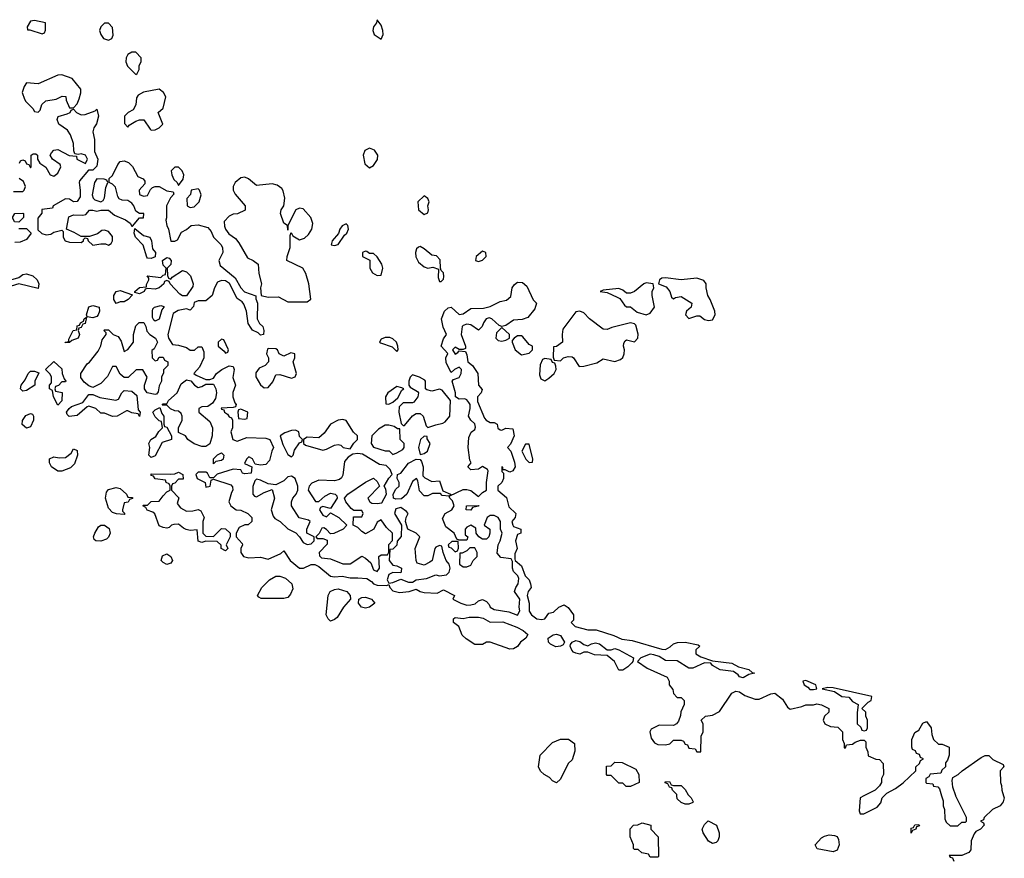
# Model space of a CAD drawing. Header units: inches. Extents: x 2380249 to 2585472, y 382747 to 546448.
# Tile 390 of 626: x 2483474 to 2488529, y 459680 to 463986. Entities that reach past the tile are written whole.
import ezdxf

# ---------------------------------------------------------------- set-up
doc = ezdxf.new("R2010")
doc.units = ezdxf.units.IN
doc.header["$MEASUREMENT"] = 0
doc.layers.add('C4485', color=7, linetype='Continuous')
doc.layers.add('C4486', color=7, linetype='Continuous')

msp = doc.modelspace()

# ---------------------------------------------------------------- linework, layer by layer
at = {"layer": 'C4485', "color": 4, "elevation": 48}
for points in [[(2486911.3, 460000), (2486922, 459990), (2486932, 459970), (2486930, 459966), (2486910, 459958), (2486890, 459958), (2486870, 459966), (2486850, 459986), (2486848.3, 460000)], [(2487806.8, 460000), (2487789, 459991), (2487784, 459924), (2487788.7, 459908.7), (2487808.4, 459908.4), (2487876.8, 459943.2), (2487894.4, 459965.6), (2487902, 459990), (2487911.5, 460000)], [(2488207.1, 460000), (2488214.6, 459974.6), (2488215.3, 459950), (2488222, 459930), (2488223.1, 459883.1), (2488230, 459866), (2488250, 459846), (2488290, 459846), (2488310, 459866), (2488330, 459866), (2488334, 459870), (2488334, 459890), (2488279.3, 459999.3), (2488279.1, 460000)], [(2488525.3, 460000), (2488528.7, 459990), (2488522, 459970), (2488508, 459950), (2488468, 459930), (2488426, 459890), (2488422, 459878), (2488406, 459870), (2488422, 459862), (2488426, 459850), (2488406, 459830), (2488383.1, 459816.9), (2488374.6, 459805.4), (2488358, 459770), (2488356.4, 459723.6), (2488346, 459710), (2488310, 459694), (2488246, 459694), (2488250, 459686), (2488262, 459682), (2488270, 459666)]]:
    msp.add_lwpolyline(points, dxfattribs=at)
for points in [[(2486710, 459686), (2486702, 459702), (2486668.4, 459708.4), (2486650, 459726), (2486630, 459726), (2486626, 459730), (2486626, 459750), (2486608, 459790), (2486608.4, 459831.6), (2486626, 459850), (2486647.3, 459852.7), (2486670, 459862), (2486714, 459850), (2486714, 459830), (2486752, 459790), (2486754, 459690), (2486750, 459686)], [(2487030, 459755.3), (2487010, 459768.7), (2486982, 459810), (2486978, 459830), (2486990, 459854), (2487008.4, 459871.6), (2487052, 459850), (2487064.7, 459810), (2487064.7, 459790), (2487058, 459770), (2487050, 459762)], [(2488050, 459808.7), (2488050, 459834), (2488062, 459838), (2488068.7, 459851.3), (2488090, 459854), (2488092.7, 459847.3), (2488078, 459842), (2488074, 459830), (2488058, 459822)], [(2487650, 459714), (2487568.7, 459728.7), (2487558, 459750), (2487590, 459784.7), (2487605.6, 459794.4), (2487630, 459801), (2487656.9, 459796.9), (2487671.3, 459791.3), (2487676.9, 459776.9), (2487681, 459750), (2487670, 459722)]]:
    msp.add_lwpolyline(points, close=True, dxfattribs=at)
at = {"layer": 'C4486', "color": 4, "elevation": 48}
for points in [[(2483550, 463982), (2483530, 463978), (2483512, 463950), (2483514, 463934), (2483526, 463934), (2483590, 463914), (2483602, 463918), (2483607.3, 463932.7), (2483606, 463970)], [(2483930, 463968.7), (2483910, 463968.7), (2483891.3, 463950), (2483884.7, 463930), (2483891, 463910), (2483904.7, 463890), (2483930, 463881), (2483948, 463890), (2483954, 463906), (2483950, 463946)], [(2485310, 463986), (2485306, 463970), (2485290.9, 463949.1), (2485287.3, 463930), (2485294.8, 463910), (2485330, 463886.8), (2485340.9, 463910), (2485338, 463930), (2485330, 463958)], [(2484070, 463819), (2484050, 463819), (2484030, 463808), (2484021, 463790), (2484018.8, 463770), (2484027.5, 463747.5), (2484070, 463704.7), (2484078, 463710), (2484088, 463730), (2484088, 463750), (2484098, 463770), (2484098, 463790)], [(2483690, 463702.7), (2483670, 463701.2), (2483570, 463657.2), (2483510, 463662), (2483496.8, 463643.2), (2483487.5, 463612.5), (2483498.5, 463578.5), (2483505.2, 463565.2), (2483542, 463530), (2483550, 463514), (2483570, 463512), (2483579, 463521), (2483588.7, 463550), (2483608, 463570), (2483662, 463578), (2483692.7, 463592.7), (2483711.6, 463591.6), (2483712.7, 463572.7), (2483730, 463534), (2483750, 463534), (2483770, 463554), (2483780.2, 463579.8), (2483788.7, 463610), (2483788, 463630), (2483744, 463684)], [(2484190, 463628.7), (2484110, 463614), (2484082, 463598), (2484074.4, 463585.6), (2484070.7, 463549.3), (2484056.8, 463523.2), (2484032, 463510), (2484012, 463490), (2484012.7, 463452.7), (2484030, 463434), (2484036.4, 463443.6), (2484070, 463464.7), (2484088.9, 463471.1), (2484112, 463472), (2484143.5, 463423.5), (2484150, 463418), (2484170, 463421), (2484190, 463431.3), (2484208.7, 463450), (2484186, 463510), (2484210, 463532), (2484224, 463590), (2484212.9, 463612.9)], [(2485270, 463326.6), (2485245.5, 463314.5), (2485237.1, 463290), (2485245.2, 463245.2), (2485270, 463224.7), (2485290, 463238), (2485311.8, 463268.2), (2485313.2, 463290), (2485295.8, 463315.8)], [(2484290, 463228.7), (2484270, 463228.7), (2484251.3, 463210), (2484254.8, 463190), (2484265.2, 463165.2), (2484282, 463150), (2484290, 463134), (2484313.2, 463166.8), (2484317.2, 463190), (2484308.7, 463210)], [(2483870, 463168), (2483858, 463150), (2483847.1, 463087.1), (2483851.3, 463070), (2483860.7, 463060.7), (2483890, 463051.3), (2483902, 463058), (2483909.1, 463070.9), (2483916.4, 463123.6), (2483926, 463150), (2483922, 463162), (2483907.3, 463167.3)], [(2484630, 463177.2), (2484610, 463174), (2484581, 463150), (2484571, 463130), (2484570.8, 463110), (2484581, 463090), (2484632, 463030), (2484631.6, 463008.4), (2484591.6, 462988.4), (2484570, 462988), (2484550, 462978), (2484524.7, 462950), (2484525.4, 462925.4), (2484531.3, 462910), (2484547.1, 462887.1), (2484582, 462862), (2484599.8, 462839.8), (2484643.5, 462763.5), (2484672, 462750), (2484698, 462730), (2484702, 462682), (2484716, 462630), (2484711.3, 462610), (2484714, 462570), (2484750, 462562), (2484803.6, 462563.6), (2484850, 462538), (2484950, 462538), (2484968.4, 462551.6), (2484958, 462630), (2484942.7, 462682.7), (2484928, 462710), (2484846, 462750), (2484848, 462770), (2484863.1, 462816.9), (2484862, 462878), (2484867.3, 462892.7), (2484876.9, 462876.9), (2484910, 462856), (2484936.6, 462863.4), (2484956.6, 462883.4), (2484974, 462910), (2484979, 462939), (2484968.7, 462970), (2484930, 463015.3), (2484910, 463018), (2484891, 463009), (2484851.3, 462930), (2484850, 462906), (2484848.7, 462928.7), (2484830, 462942), (2484813.2, 462990), (2484817.2, 463010), (2484829.5, 463030.5), (2484836, 463070), (2484827.3, 463107.3), (2484819.6, 463119.6), (2484796.6, 463136.6), (2484770, 463142.7), (2484690, 463134), (2484649.4, 463169.4)], [(2484390, 463118), (2484354, 463110), (2484351.6, 463088.4), (2484332.7, 463067.3), (2484334, 463030), (2484350, 463022), (2484370, 463024.7), (2484395.3, 463050), (2484406, 463086), (2484398, 463110)], [(2485550, 463082), (2485518, 463050), (2485522, 463010), (2485550, 462986), (2485570, 462994), (2485572.7, 463010), (2485569, 463030), (2485576, 463050), (2485570, 463068)], [(2483470, 462946), (2483447.3, 462947.3), (2483438, 462970), (2483450, 462991.3), (2483490, 462992), (2483494, 462990), (2483494, 462970)], [(2485150, 462938), (2485130, 462928), (2485118, 462910), (2485111.6, 462888.4), (2485078, 462850), (2485074, 462830), (2485090, 462826), (2485110, 462832), (2485141.2, 462878.8), (2485154, 462890), (2485162, 462910), (2485158, 462930)], [(2484150, 462759), (2484130, 462762), (2484126.3, 462766.3), (2484108.9, 462828.9), (2484069, 462870), (2484062, 462890), (2484066, 462914), (2484110, 462878), (2484142, 462870), (2484150.9, 462850.9), (2484156, 462810), (2484171, 462790), (2484170, 462768.7)], [(2485250, 462798), (2485234, 462790), (2485234, 462770), (2485272, 462752), (2485272, 462710), (2485285.4, 462685.4), (2485310, 462672), (2485330, 462674), (2485339, 462710), (2485334, 462730), (2485310, 462768), (2485290, 462786), (2485270, 462786), (2485256.4, 462796.4)], [(2485530, 462821.2), (2485521.4, 462818.6), (2485510.6, 462809.4), (2485505.5, 462790), (2485508.6, 462768.6), (2485521.7, 462741.7), (2485550, 462716.3), (2485570, 462710.5), (2485595.9, 462715.9), (2485624.7, 462704.7), (2485622.8, 462662.8), (2485630, 462642), (2485638, 462642), (2485650, 462654), (2485651.9, 462668.1), (2485650, 462686), (2485638, 462698), (2485635.3, 462710), (2485633.2, 462753.2), (2485614, 462774), (2485590, 462777.2), (2485550, 462809.5)], [(2485850, 462797.2), (2485818, 462770), (2485814, 462750), (2485830, 462744.7), (2485850, 462751.3), (2485868.7, 462770), (2485868, 462790)], [(2484250, 462654), (2484256.4, 462663.6), (2484310, 462698), (2484330, 462691.3), (2484351, 462670), (2484364.7, 462630), (2484363.6, 462616.4), (2484330, 462568), (2484310, 462568), (2484296.4, 462576.4), (2484246, 462630), (2484242, 462642), (2484230, 462646), (2484218, 462642), (2484214, 462630), (2484190, 462608.7), (2484170, 462602), (2484130, 462606), (2484118, 462602), (2484114, 462590), (2484090, 462578), (2484066, 462586), (2484066, 462590), (2484090, 462611.3), (2484126, 462614), (2484126, 462626), (2484138, 462650), (2484138, 462658), (2484128.7, 462671.3), (2484198, 462662), (2484210, 462674), (2484222, 462678), (2484226, 462710), (2484210, 462726), (2484208, 462750), (2484230, 462764.7), (2484242, 462762), (2484251.1, 462748.9), (2484251, 462729), (2484232, 462710), (2484232.7, 462672.7), (2484238, 462658)], [(2483570, 462606), (2483470, 462629), (2483430, 462618), (2483418, 462630), (2483429, 462651), (2483470, 462662), (2483490, 462678), (2483510, 462681), (2483542, 462670), (2483564.7, 462650), (2483572, 462630)], [(2486690, 462634.5), (2486678, 462630), (2486630.5, 462589.5), (2486610, 462581.2), (2486590, 462582), (2486570, 462597.2), (2486550, 462605.2), (2486470, 462598), (2486454, 462590), (2486490, 462584.7), (2486542, 462562), (2486554.4, 462554.4), (2486579.6, 462519.6), (2486590, 462512), (2486610, 462511.3), (2486643.4, 462483.4), (2486690, 462470.7), (2486710, 462478.8), (2486733.2, 462510), (2486720.9, 462570), (2486720.9, 462590), (2486729, 462610), (2486726, 462630)], [(2486790, 462661.2), (2486770, 462659), (2486758, 462650), (2486754, 462630), (2486793.7, 462613.7), (2486811.3, 462590), (2486821, 462561), (2486830, 462552), (2486841.2, 462558.8), (2486870, 462564), (2486924.7, 462530), (2486922, 462510), (2486898, 462490), (2486891.3, 462470), (2486910, 462451.3), (2486950, 462466), (2486965.4, 462465.4), (2486990, 462446.8), (2487010, 462441), (2487030, 462444.7), (2487044, 462470), (2487042, 462490), (2487019, 462550), (2487006, 462570), (2486998, 462610), (2486999, 462630), (2486986.8, 462646.8), (2486950, 462659.6), (2486870, 462649.5)], [(2483970, 462528.7), (2483958, 462550), (2483958, 462570), (2483969.1, 462590.9), (2483990, 462594.8), (2484054, 462574), (2484031.3, 462548.7), (2484010, 462538), (2483990, 462538)], [(2483850, 462455.3), (2483820.4, 462460.4), (2483818, 462470), (2483830, 462511.3), (2483850, 462518), (2483882, 462510), (2483884.7, 462490), (2483878, 462470), (2483870, 462462)], [(2484170, 462438), (2484163.1, 462443.1), (2484156.4, 462456.4), (2484155.3, 462490), (2484158, 462502), (2484166, 462510), (2484198, 462518), (2484214, 462514), (2484214, 462510), (2484203.6, 462496.4), (2484190, 462448)], [(2486350, 462489.3), (2486330, 462485.2), (2486263.1, 462396.9), (2486259.1, 462370), (2486261, 462330), (2486230, 462308), (2486214, 462306), (2486212.7, 462252.7), (2486218, 462238), (2486250, 462234), (2486266, 462250), (2486290, 462256), (2486310, 462254.8), (2486318, 462250), (2486346, 462206), (2486370, 462206.8), (2486436.5, 462223.5), (2486470, 462244.7), (2486530, 462230.7), (2486558.9, 462241.1), (2486570, 462251.3), (2486578, 462270), (2486579.3, 462290), (2486574, 462310), (2486575.3, 462324.7), (2486583.1, 462336.9), (2486590, 462342), (2486630, 462332), (2486648, 462350), (2486648.7, 462371.3), (2486637, 462417), (2486630, 462424), (2486610, 462429.2), (2486514.4, 462405.6), (2486490, 462395.3), (2486470, 462397.2), (2486399.3, 462450), (2486370, 462481.2)], [(2483710, 462326), (2483708, 462330), (2483726, 462334), (2483726, 462346), (2483749.4, 462390.6), (2483767.3, 462392.7), (2483770, 462414), (2483782, 462418), (2483786, 462430), (2483802, 462438), (2483806, 462450), (2483818, 462458), (2483810, 462426), (2483798, 462422), (2483790, 462406), (2483778, 462402), (2483774, 462390), (2483782, 462370), (2483774, 462350), (2483742, 462338), (2483730, 462328)], [(2484170, 462234), (2484182, 462238), (2484190, 462254), (2484210, 462254), (2484218, 462238), (2484234, 462230), (2484234, 462210), (2484212, 462188), (2484212, 462172), (2484202, 462150), (2484202, 462130), (2484190, 462106), (2484184.7, 462075.3), (2484176.9, 462063.1), (2484170, 462062), (2484129.2, 462069.2), (2484115.3, 462090), (2484115.3, 462110), (2484128, 462150), (2484107.3, 462187.3), (2484072.7, 462187.3), (2484030.9, 462149.1), (2484010, 462148), (2483990, 462166), (2483970, 462206), (2483950, 462206), (2483925.4, 462154.6), (2483890, 462118), (2483850, 462098), (2483830, 462106), (2483804.7, 462124.7), (2483789, 462149), (2483788.7, 462170), (2483821.2, 462218.8), (2483832.9, 462227.1), (2483876.5, 462283.5), (2483890, 462312), (2483897.2, 462342.8), (2483918, 462370), (2483918, 462378), (2483906, 462390), (2483910, 462394), (2483930, 462394), (2483954, 462370), (2483979.8, 462359.8), (2483994.8, 462334.8), (2484010, 462282), (2484030, 462292), (2484058, 462330), (2484058, 462370), (2484070, 462414), (2484088, 462432), (2484111.1, 462431.1), (2484122, 462410), (2484126.4, 462386.4), (2484142, 462370), (2484171.1, 462351.1), (2484182, 462330), (2484164.7, 462295.3), (2484152.7, 462287.3), (2484154, 462250)], [(2485950, 462406), (2485922, 462378), (2485918, 462350), (2485930, 462338), (2485950, 462336), (2485970, 462341), (2485988, 462350), (2485988, 462370)], [(2484510, 462346), (2484494, 462330), (2484494, 462310), (2484524.7, 462284.7), (2484530, 462274), (2484542, 462278), (2484546, 462290), (2484522, 462342)], [(2485350, 462354), (2485330, 462346), (2485322, 462330), (2485326.4, 462326.4), (2485386, 462306), (2485410, 462282), (2485418, 462290), (2485415.3, 462310), (2485408, 462330), (2485390, 462348), (2485373.6, 462353.6)], [(2486050, 462362), (2486030, 462362), (2486012, 462350), (2486002, 462338), (2486002, 462330), (2486018, 462290), (2486050, 462264.7), (2486090, 462274), (2486106, 462290), (2486106, 462310), (2486090, 462318), (2486057.2, 462357.2)], [(2484750, 462298), (2484746.4, 462293.6), (2484742, 462270), (2484752, 462250), (2484751.6, 462228.4), (2484734, 462210), (2484703.5, 462196.5), (2484687.3, 462172.7), (2484687.1, 462152.9), (2484710, 462111), (2484730, 462096), (2484750, 462098), (2484773.6, 462126.4), (2484790, 462162), (2484810, 462164.7), (2484870, 462146), (2484888.4, 462151.6), (2484895.3, 462170), (2484878, 462230), (2484886, 462250), (2484886, 462270), (2484865.4, 462274.6), (2484830, 462258), (2484806, 462270), (2484798, 462290), (2484790, 462295.3)], [(2483670, 462006), (2483648, 462050), (2483642, 462082), (2483628, 462090), (2483628, 462110), (2483638, 462122), (2483638, 462150), (2483630, 462166), (2483606, 462190), (2483650, 462231.3), (2483690, 462194), (2483692, 462170), (2483702, 462142), (2483712, 462130), (2483710, 462126), (2483690, 462126), (2483672.7, 462107.3), (2483658, 462102), (2483654, 462090), (2483658, 462078), (2483692, 462072), (2483691.1, 462028.9)], [(2486170, 462246), (2486158, 462242), (2486146, 462214), (2486142, 462162), (2486150, 462142), (2486170, 462132), (2486190, 462144.7), (2486218, 462170), (2486228, 462190), (2486227.3, 462207.3), (2486222, 462222), (2486210, 462226), (2486202, 462242)], [(2483490, 462078), (2483478, 462090), (2483482, 462110), (2483503.1, 462136.9), (2483518, 462170), (2483530, 462182), (2483550, 462182), (2483572.7, 462172.7), (2483552, 462130), (2483552, 462110), (2483510, 462082)], [(2484390, 462098), (2484410, 462102), (2484430, 462114), (2484470, 462114), (2484482, 462090), (2484484.7, 462070), (2484478.8, 462041.2), (2484463.6, 462016.4), (2484439.6, 462000.4), (2484410, 461998), (2484394, 461990), (2484394, 461970), (2484450, 461922), (2484464.7, 461890), (2484462.8, 461850), (2484450, 461808), (2484430, 461795.3), (2484410, 461795.3), (2484370, 461808.7), (2484338, 461830), (2484326, 461850), (2484290, 461866), (2484288.7, 461890), (2484308.7, 461930), (2484308.7, 461950), (2484303.1, 461963.1), (2484290, 461975.3), (2484270, 461978), (2484248, 461988), (2484230, 462006), (2484206, 462006), (2484210, 462014), (2484230, 462014), (2484238, 462030), (2484282, 462070), (2484303.2, 462116.8), (2484330, 462136), (2484352, 462132), (2484372, 462110)], [(2485490, 462162), (2485478, 462150), (2485471.3, 462130), (2485472, 462110), (2485479.6, 462099.6), (2485516.9, 462076.9), (2485522, 462070), (2485518, 462050), (2485497.3, 462022.7), (2485490, 462019), (2485442, 462018), (2485422, 461998), (2485421, 461970), (2485432.7, 461912.7), (2485442, 461902), (2485450, 461902), (2485490, 461951.3), (2485510, 461964.7), (2485530, 461964.7), (2485544.7, 461950), (2485561, 461901), (2485570, 461892), (2485610, 461906), (2485646.3, 461913.7), (2485658.6, 461921.4), (2485682, 461950), (2485685.2, 462030), (2485643.1, 462083.1), (2485630, 462088.7), (2485590, 462079), (2485564.7, 462084.7), (2485558, 462090), (2485558, 462130), (2485554.6, 462134.6), (2485526, 462150)], [(2484090, 461948), (2484082, 461962), (2484050, 461968), (2484030, 461978), (2484022, 461978), (2483974, 461950), (2483950, 461948), (2483910, 461966), (2483890, 461966), (2483866, 461990), (2483830, 462002), (2483821, 461999), (2483770, 461954), (2483728, 461948), (2483718, 461958), (2483715.3, 461970), (2483728, 461990), (2483740.9, 461999.1), (2483799, 462021), (2483830, 462062), (2483850, 462062), (2483886.4, 462046.4), (2483967.3, 462032.7), (2483982, 462038), (2483998, 462070), (2484010, 462082), (2484050, 462078), (2484076, 462056), (2484082, 461982), (2484092, 461970)], [(2485410, 462102), (2485364.7, 462070), (2485352, 462050), (2485354, 462014), (2485370, 462012), (2485390, 462022), (2485415.3, 462044.7), (2485436.4, 462083.6), (2485446, 462090), (2485436.4, 462096.4)], [(2484150, 461738), (2484138, 461750), (2484142, 461790), (2484138, 461810), (2484148, 461830), (2484174, 461846), (2484189.1, 461870.9), (2484208, 461890), (2484202, 461922), (2484190, 461926), (2484170, 461946), (2484158, 461970), (2484170, 461982), (2484194, 461994), (2484203.6, 461963.6), (2484214, 461950), (2484214, 461910), (2484218, 461898), (2484230, 461894), (2484254, 461850), (2484254, 461830), (2484205.4, 461814.6), (2484170, 461746)], [(2484610, 461986), (2484598, 461982), (2484594, 461970), (2484598, 461938), (2484630, 461934), (2484642, 461938), (2484646, 461970)], [(2483510, 461889), (2483487.3, 461907.3), (2483488, 461928), (2483505.6, 461954.4), (2483530, 461964.7), (2483539.8, 461959.8), (2483544.7, 461950), (2483546, 461930), (2483530, 461895.3)], [(2485133.6, 461933.6), (2485110, 461929), (2485070, 461909), (2485037.6, 461862.4), (2485010, 461839), (2484950, 461842), (2484932, 461830), (2484932, 461810), (2484942, 461802), (2485030, 461776), (2485050, 461781), (2485090, 461801), (2485110, 461804.7), (2485122, 461802), (2485134, 461790), (2485170, 461782), (2485188.9, 461811.1), (2485208, 461830), (2485208, 461850), (2485188.7, 461868.7), (2485150, 461928)], [(2484890, 461879), (2484870, 461877.2), (2484835.3, 461864.7), (2484812, 461850), (2484825.4, 461805.4), (2484850, 461754), (2484870, 461742), (2484878, 461750), (2484884.7, 461775.3), (2484910, 461814), (2484922, 461818), (2484926, 461830), (2484910, 461846), (2484908, 461870)], [(2485370, 461904), (2485350, 461904), (2485316, 461884), (2485282, 461850), (2485278, 461810), (2485291.1, 461791.1), (2485350, 461772), (2485371.6, 461771.6), (2485390, 461754), (2485410, 461762), (2485440.4, 461779.6), (2485448, 461790), (2485448, 461810), (2485428, 461830), (2485426, 461886), (2485414, 461886), (2485397.2, 461897.2)], [(2485550, 461848), (2485532, 461830), (2485521, 461790), (2485530, 461754), (2485550, 461758), (2485568, 461770), (2485582, 461810), (2485566, 461834), (2485566, 461846)], [(2483670, 461668), (2483638, 461690), (2483628, 461710), (2483628, 461732), (2483650, 461742), (2483676.9, 461736.9), (2483710, 461738), (2483739, 461761), (2483750, 461782), (2483770, 461774), (2483770.7, 461749.3), (2483755.3, 461704.7), (2483735.3, 461684.7), (2483690, 461668)], [(2486090, 461806), (2486070, 461806), (2486052, 461770), (2486072, 461730), (2486090, 461712), (2486106, 461714), (2486108, 461730)], [(2484470, 461706), (2484470, 461732), (2484490, 461752), (2484510, 461762), (2484522, 461750), (2484518, 461730), (2484510, 461722), (2484482, 461718)], [(2485210, 461759), (2485184.7, 461755.3), (2485159.8, 461740.2), (2485142.5, 461717.5), (2485133.2, 461646.8), (2485126.8, 461633.2), (2485115.3, 461624.7), (2485090, 461619), (2485010, 461621.2), (2484974.4, 461605.6), (2484961, 461590), (2484956, 461570), (2484992.7, 461512.7), (2485010, 461512), (2485040.2, 461539.8), (2485070, 461554.8), (2485094, 461550), (2485102, 461542), (2485104.7, 461530), (2485070, 461475.3), (2485030, 461486), (2485018, 461482), (2485014, 461470), (2485030, 461442), (2485050, 461434), (2485070, 461454), (2485112, 461430), (2485154, 461390), (2485134, 461370), (2485087.3, 461347.3), (2485070, 461346), (2485050, 461368), (2485036.4, 461376.4), (2485025.4, 461374.6), (2485012, 461348), (2484994, 461330), (2485002, 461322), (2485030, 461322), (2485052.7, 461312.7), (2485052.7, 461292.7), (2485012, 461250), (2485012.7, 461232.7), (2485023.6, 461223.6), (2485070, 461218), (2485132.7, 461192.7), (2485170, 461191.3), (2485230, 461231.3), (2485250, 461221), (2485276.8, 461196.8), (2485290, 461162), (2485310, 461152), (2485322, 461170), (2485318, 461230), (2485330, 461238), (2485362, 461238), (2485368.4, 461251.6), (2485369.3, 461290.7), (2485388.7, 461311.3), (2485388.7, 461350), (2485358, 461378), (2485330, 461418), (2485310, 461406), (2485292, 461370), (2485250, 461346), (2485230, 461358), (2485210, 461378), (2485186, 461390), (2485187.3, 461432.7), (2485230, 461434), (2485238, 461450), (2485230, 461466), (2485190, 461466), (2485176.4, 461476.4), (2485149, 461510), (2485142, 461530), (2485158, 461550), (2485250, 461612), (2485290, 461632), (2485310, 461614), (2485322, 461590), (2485262, 461530), (2485272, 461510), (2485282.8, 461502.8), (2485310, 461501), (2485334, 461506), (2485358, 461550), (2485354.6, 461574.6), (2485346, 461590), (2485368.4, 461631.6), (2485386, 461650), (2485376.4, 461676.4), (2485356.4, 461696.4), (2485322, 461702), (2485234.6, 461754.6)], [(2484330, 461462), (2484363.6, 461463.6), (2484390, 461470.7), (2484403.6, 461463.6), (2484422, 461430), (2484414, 461410), (2484414, 461350), (2484430, 461334), (2484470, 461332), (2484510, 461374), (2484530, 461372), (2484554, 461350), (2484554, 461330), (2484534, 461290), (2484542, 461270), (2484530, 461258), (2484508.7, 461270), (2484508, 461288), (2484487.3, 461307.3), (2484430, 461308), (2484410, 461302), (2484390, 461308), (2484386, 461366), (2484350, 461364), (2484329, 461369), (2484314.6, 461374.6), (2484290, 461395.3), (2484266, 461394), (2484254, 461390), (2484242, 461378), (2484230, 461375.3), (2484210, 461378), (2484190, 461388), (2484168.4, 461448.4), (2484158, 461458), (2484128.4, 461468.4), (2484122, 461482), (2484106, 461490), (2484110, 461494), (2484130, 461494), (2484148.4, 461511.6), (2484190, 461514), (2484210, 461542), (2484230, 461562), (2484246, 461570), (2484246, 461590), (2484242, 461602), (2484226, 461610), (2484222, 461622), (2484170, 461628), (2484162, 461642), (2484150, 461646), (2484150, 461654), (2484248, 461652), (2484270, 461654), (2484290, 461662), (2484311.1, 461651.1), (2484312.7, 461627.3), (2484290, 461626), (2484270, 461606), (2484258, 461602), (2484254, 461590), (2484254, 461570), (2484291.3, 461531.3), (2484282, 461502), (2484299.6, 461479.6)], [(2484870, 461642), (2484850, 461638), (2484830, 461618), (2484790, 461598), (2484750, 461602), (2484710, 461622), (2484690, 461626), (2484682, 461618), (2484671.1, 461588.9), (2484671.3, 461550), (2484679.6, 461539.6), (2484690, 461536), (2484730, 461558.8), (2484770, 461574), (2484782.8, 461530), (2484766, 461470), (2484776, 461436), (2484784.7, 461424.7), (2484812, 461410), (2484850, 461372), (2484891.1, 461351.1), (2484911.3, 461331.3), (2484930, 461302), (2484950, 461292), (2484970, 461294), (2484986, 461310), (2484986, 461330), (2484948, 461350), (2484948, 461370), (2484966, 461410), (2484956.4, 461416.4), (2484908.9, 461428.9), (2484869.3, 461490), (2484869.2, 461510), (2484877.2, 461530), (2484894, 461550), (2484902, 461570), (2484902, 461590), (2484888, 461630)], [(2484010, 461446), (2483971.3, 461448.7), (2483950, 461455.3), (2483930, 461478), (2483915.3, 461530), (2483920.4, 461559.6), (2483930, 461574), (2483970, 461584.7), (2483990, 461578), (2484022, 461550), (2484030, 461534), (2484052.7, 461532.7), (2484052.7, 461527.3), (2484038, 461522), (2484032, 461508), (2484010, 461506), (2484002, 461470), (2484002, 461462), (2484014, 461450)], [(2485430, 461482), (2485405.4, 461474.6), (2485398, 461450), (2485434, 461390), (2485432.7, 461332.7), (2485411.6, 461308.4), (2485410, 461288), (2485390, 461268), (2485374, 461266), (2485371, 461210), (2485390, 461184.7), (2485410, 461182), (2485434, 461170), (2485432.7, 461152.7), (2485430, 461146), (2485390, 461148), (2485370, 461138), (2485361, 461110), (2485370, 461092), (2485390, 461096), (2485430, 461114), (2485470, 461098), (2485490, 461098), (2485509.4, 461110.6), (2485563.2, 461116.8), (2485610, 461136), (2485630, 461131), (2485664.7, 461135.3), (2485679, 461150), (2485684, 461170), (2485679, 461190), (2485664, 461210), (2485648, 461250), (2485642, 461282), (2485630, 461286), (2485610, 461278), (2485604.7, 461270), (2485591, 461210), (2485579.8, 461200.2), (2485550, 461185.2), (2485515.3, 461195.3), (2485509.2, 461209.2), (2485505.2, 461270), (2485528.7, 461330), (2485510, 461348.7), (2485466, 461370), (2485455.3, 461410), (2485458, 461430), (2485468, 461450), (2485460.4, 461460.4)], [(2485790, 461468), (2485766, 461470), (2485768, 461490), (2485831.6, 461491.6), (2485830, 461488), (2485798, 461482)], [(2483890, 461309.2), (2483866, 461310), (2483856.4, 461316.4), (2483854, 461330), (2483859.3, 461350), (2483878.4, 461381.6), (2483890, 461390.6), (2483910, 461390.7), (2483934, 461374), (2483939.1, 461350), (2483930.5, 461329.5), (2483920.7, 461319.3)], [(2485692.7, 461307.3), (2485674, 461290), (2485678, 461278), (2485690, 461274), (2485710, 461254), (2485722, 461258), (2485727.3, 461272.7), (2485726, 461306)], [(2485785.4, 461274.6), (2485770, 461258), (2485746, 461246), (2485734, 461246), (2485731.3, 461190), (2485750, 461176), (2485770, 461176), (2485790, 461184.7), (2485802, 461210), (2485822, 461230), (2485822, 461250), (2485810, 461274)], [(2484230, 461189.2), (2484210, 461199), (2484201.2, 461210), (2484206.8, 461233.2), (2484230, 461242.8), (2484250.5, 461230.5), (2484258.8, 461210), (2484250, 461195.3)], [(2484830, 461014), (2484714.6, 461014.6), (2484701.2, 461021.2), (2484695.3, 461030), (2484717.2, 461070), (2484756, 461110), (2484790, 461128.4), (2484810, 461128.4), (2484838.3, 461118.3), (2484870.8, 461090), (2484875.9, 461064.1), (2484864.5, 461035.5), (2484850, 461019)], [(2485070, 460898), (2485058, 460910), (2485048, 460930), (2485057.2, 461030), (2485068, 461050), (2485090, 461060.5), (2485110, 461063.8), (2485154, 461050), (2485171, 461030), (2485172, 461010), (2485136, 460970), (2485103.6, 460916.4), (2485090, 460906)], [(2485250, 460964), (2485229.3, 460969.3), (2485213.2, 460990), (2485215.3, 461010), (2485230, 461018.8), (2485250, 461020.7), (2485281, 461010), (2485298, 460990), (2485270, 460969)], [(2485890, 460892.7), (2485954.9, 460894.9), (2486026.6, 460866.6), (2486058, 460850), (2486082, 460830), (2486072, 460810), (2486044.7, 460790), (2486030, 460768), (2486010, 460755.3), (2485990, 460754), (2485890, 460789), (2485870, 460789), (2485850, 460777.2), (2485810, 460777.2), (2485766.3, 460806.3), (2485746.3, 460826.3), (2485728.7, 460870), (2485702, 460890), (2485702, 460910), (2485710, 460916), (2485750, 460910.7), (2485781, 460919), (2485830, 460918.3), (2485853.1, 460913.1)], [(2486226.6, 460766.6), (2486198.9, 460778.9), (2486188.7, 460790), (2486188, 460810), (2486212.1, 460827.9), (2486230, 460830.6), (2486250, 460824), (2486271, 460790), (2486264, 460776), (2486250, 460769.2)], [(2486390, 460770.7), (2486410, 460782), (2486430, 460786), (2486450, 460780.5), (2486490, 460750.8), (2486510, 460750.7), (2486530, 460757.3), (2486550.5, 460750.5), (2486624.7, 460710), (2486622, 460690), (2486616.9, 460683.1), (2486596.9, 460663.1), (2486570, 460646), (2486550, 460646), (2486528, 460690), (2486490, 460722), (2486424.5, 460724.5), (2486390, 460739), (2486370, 460739), (2486350, 460728.7), (2486330, 460733.2), (2486318, 460738), (2486309.2, 460749.2), (2486299.3, 460770), (2486302, 460778), (2486309.6, 460790.4), (2486330, 460798), (2486350, 460793.4), (2486370, 460777.3)], [(2487510, 460592.7), (2487494, 460590), (2487501, 460570), (2487519.5, 460559.5), (2487530, 460547.3), (2487550, 460546), (2487566, 460550), (2487562, 460570)], [(2487623.5, 460556.5), (2487594, 460550), (2487656.9, 460536.9), (2487694, 460510), (2487730, 460506.8), (2487750, 460484.7), (2487778, 460470), (2487772.7, 460427.3), (2487774, 460370), (2487792.7, 460352.7), (2487798, 460338), (2487810, 460334), (2487822, 460338), (2487826, 460350), (2487826, 460390), (2487818, 460410), (2487818, 460430), (2487798, 460450), (2487830, 460482), (2487846, 460490), (2487848, 460510), (2487650, 460556)], [(2486230, 460068), (2486210, 460078), (2486194.6, 460094.6), (2486166, 460110), (2486147.3, 460127.3), (2486138, 460150), (2486146, 460210), (2486210, 460274), (2486250, 460292), (2486291.6, 460291.6), (2486322, 460270), (2486324.7, 460230), (2486310, 460186), (2486290, 460166), (2486250, 460086)], [(2486610, 460048), (2486588.4, 460048.4), (2486570, 460066), (2486550, 460066), (2486510, 460106), (2486490, 460106), (2486486, 460110), (2486487.3, 460152.7), (2486510, 460154), (2486530, 460174), (2486567.3, 460172.7), (2486636.9, 460136.9), (2486652, 460110), (2486654, 460070)]]:
    msp.add_lwpolyline(points, close=True, dxfattribs=at)
for points in [[(2483474, 463250), (2483478, 463262), (2483490, 463266), (2483502, 463262), (2483510, 463246), (2483522, 463242), (2483530, 463226), (2483534, 463230), (2483534, 463290), (2483543.6, 463296.4), (2483556.4, 463296.4), (2483566, 463290), (2483566, 463270), (2483578, 463250), (2483609.1, 463229.1), (2483630, 463188.7), (2483650, 463182), (2483670, 463198), (2483684.7, 463230), (2483682, 463242), (2483642, 463270), (2483631.3, 463290), (2483636.9, 463303.1), (2483650, 463315.3), (2483670, 463319), (2483728.4, 463288.4), (2483766, 463286), (2483768, 463270), (2483812.7, 463247.3), (2483822, 463270), (2483812, 463290), (2483790, 463298), (2483774, 463294), (2483758, 463298), (2483752, 463312), (2483751.1, 463351.1), (2483735.3, 463395.3), (2483719.1, 463419.1), (2483676, 463450), (2483666, 463474), (2483671.3, 463488.7), (2483718, 463502), (2483734, 463510), (2483738, 463522), (2483750, 463526), (2483766, 463510), (2483790, 463498), (2483810, 463499), (2483862, 463518), (2483870, 463526), (2483879, 463490), (2483869.1, 463450.9), (2483855.3, 463430), (2483849, 463410), (2483859, 463370), (2483859, 463310), (2483875.3, 463270), (2483870, 463234), (2483850, 463214), (2483827.3, 463212.7), (2483782, 463158), (2483779, 463150), (2483785.2, 463110), (2483784, 463076), (2483770, 463052), (2483750, 463051.3), (2483730, 463064.7), (2483710, 463066), (2483646, 463030), (2483642, 463018), (2483588.7, 463011.3), (2483587.3, 462992.7), (2483567.3, 462967.3), (2483567.3, 462907.3), (2483588.4, 462888.4), (2483610, 462882), (2483634.8, 462885.2), (2483650, 462895.3), (2483690, 462906), (2483698, 462898), (2483698, 462870), (2483708, 462850), (2483730, 462844), (2483790, 462842), (2483802, 462850), (2483802, 462858), (2483810, 462866), (2483822, 462862), (2483826, 462850), (2483850, 462828.7), (2483890, 462835.3), (2483914.6, 462834.6), (2483930, 462828.7), (2483943.6, 462836.4), (2483950.8, 462850), (2483950, 462872), (2483930, 462898), (2483910, 462904.7), (2483896.4, 462903.6), (2483874, 462886), (2483832.7, 462872.7), (2483790, 462872), (2483754, 462894), (2483714, 462910), (2483727.1, 462972.9), (2483750, 462984), (2483798, 462982), (2483814, 462986), (2483832.7, 463007.3), (2483850, 463008), (2483870, 463002), (2483890, 463008), (2483930, 463008), (2483961.5, 462981.5), (2484018, 462958), (2484042, 462942), (2484050, 462926), (2484054, 462926), (2484090, 462968), (2484110.6, 462969.4), (2484112, 462990), (2484090, 462991.3), (2484070, 463002), (2484061, 463030), (2484050, 463044.7), (2484030, 463058), (2483999.6, 463059.6), (2483985.4, 463065.4), (2483978, 463078), (2483965.4, 463125.4), (2483950, 463142), (2483934, 463150), (2483934, 463170), (2483950, 463186), (2483978, 463242), (2483990, 463258), (2484010, 463262), (2484032.5, 463252.5), (2484052.9, 463232.9), (2484081.2, 463181.2), (2484108.4, 463168.4), (2484116.4, 463156.4), (2484116.4, 463143.6), (2484088, 463110), (2484089, 463089), (2484110, 463079), (2484130, 463084), (2484145.4, 463114.6), (2484155.3, 463124.7), (2484170, 463129.2), (2484190, 463129.2), (2484230, 463108), (2484262, 463102), (2484266, 463090), (2484248.4, 463071.6), (2484228, 463030), (2484228, 462968), (2484224, 462956), (2484229, 462930), (2484239, 462910), (2484250, 462848.7), (2484270, 462848), (2484283.6, 462856.4), (2484305.4, 462894.6), (2484330, 462908), (2484354, 462930), (2484390, 462933.2), (2484439.3, 462919.3), (2484458, 462898), (2484469, 462869), (2484509.3, 462829.3), (2484514.8, 462814.8), (2484517.2, 462790), (2484497.2, 462750), (2484503.2, 462723.2), (2484580.4, 462660.4), (2484608.7, 462608.7), (2484628.7, 462588.7), (2484687.3, 462567.3), (2484687.3, 462552.7), (2484695.3, 462530), (2484694, 462450), (2484705.2, 462425.2), (2484722, 462410), (2484728, 462390), (2484726, 462370), (2484710, 462366), (2484698.8, 462378.8), (2484670, 462392), (2484662, 462402), (2484646.8, 462426.8), (2484638, 462490), (2484625.4, 462525.4), (2484616.9, 462536.9), (2484590, 462554), (2484551.3, 462631.3), (2484530, 462644.7), (2484510, 462646), (2484490, 462638), (2484474, 462610), (2484462, 462570), (2484430, 462542), (2484390, 462542), (2484370, 462534), (2484367.3, 462512.7), (2484350, 462494), (2484330, 462502), (2484288, 462492), (2484262, 462478), (2484235.3, 462370), (2484238, 462350), (2484258, 462318), (2484290, 462315.3), (2484330, 462302), (2484350, 462289), (2484370.9, 462289.1), (2484390, 462306), (2484410, 462306), (2484420.4, 462280.4), (2484419, 462250), (2484398, 462202), (2484368, 462170), (2484380.4, 462160.4), (2484430, 462138), (2484450, 462138), (2484470, 462146), (2484484.7, 462170), (2484512, 462190), (2484550, 462208.7), (2484570, 462206), (2484575.3, 462190), (2484569, 462149), (2484582, 462110), (2484568.9, 462071.1), (2484568.7, 462050), (2484578, 462018), (2484586, 462010), (2484582, 461998), (2484570, 461994), (2484508, 461992), (2484510, 461986), (2484522, 461982), (2484526, 461970), (2484540.4, 461960.4), (2484550, 461946), (2484562, 461942), (2484566, 461930), (2484566, 461890), (2484558, 461870), (2484569.2, 461830), (2484590, 461822), (2484639.8, 461840.2), (2484738, 461838), (2484758, 461830), (2484778, 461790), (2484768.9, 461771.1), (2484757.2, 461722.8), (2484737.2, 461702.8), (2484710, 461698), (2484683.6, 461703.6), (2484670, 461732), (2484650, 461742), (2484638, 461730), (2484628, 461708), (2484666, 461690), (2484662, 461658), (2484630, 461654), (2484618, 461658), (2484610, 461674), (2484570, 461678), (2484488, 461652), (2484470, 461634), (2484450, 461634), (2484438, 461658), (2484430, 461662), (2484390, 461662), (2484378, 461650), (2484386, 461630), (2484426, 461610), (2484430, 461586), (2484452, 461590), (2484458, 461622), (2484470, 461626), (2484558, 461598), (2484567.3, 461587.3), (2484568, 461570), (2484561.2, 461558.8), (2484548.7, 461510), (2484558, 461490), (2484586, 461470), (2484610, 461468), (2484646, 461450), (2484666, 461430), (2484666, 461410), (2484647.3, 461392.7), (2484630, 461392), (2484601.2, 461378.8), (2484586, 461350), (2484586, 461330), (2484616.4, 461296.4), (2484618, 461290), (2484608.7, 461270), (2484608.7, 461250), (2484624, 461230), (2484650, 461222), (2484710, 461226), (2484750, 461216), (2484814.8, 461245.2), (2484830, 461258), (2484862, 461210), (2484910, 461169), (2484930.9, 461169.1), (2484970, 461188), (2484990, 461188), (2485010, 461178), (2485070, 461129.3), (2485090, 461126), (2485130, 461129.2), (2485170, 461119.3), (2485210, 461120.9), (2485256, 461116), (2485280.9, 461100.9), (2485290, 461089.4), (2485310, 461082), (2485358.8, 461081.2), (2485370, 461086), (2485374, 461070), (2485390, 461054), (2485424.5, 461044.5), (2485474, 461050), (2485510, 461062), (2485529.3, 461049.3), (2485550, 461044), (2485618, 461042), (2485650, 461058), (2485706, 461030), (2485698, 461010), (2485738, 460990), (2485770, 460979.3), (2485790, 460981.2), (2485813, 460987), (2485830, 461002), (2485850, 461008.7), (2485870, 460998), (2485884, 460984), (2485889, 460970), (2485910, 460957.2), (2485985.6, 460945.6), (2486030, 460929), (2486042, 460950), (2486038, 460970), (2486041, 461010), (2486014.8, 461050), (2486020.7, 461070), (2486034, 461090), (2486036.8, 461116.8), (2486031.3, 461130), (2486010, 461152), (2486004, 461170), (2486003.6, 461203.6), (2485996.9, 461216.9), (2485944.5, 461224.5), (2485926, 461246), (2485931, 461290), (2485941, 461310), (2485950.7, 461350), (2485942.8, 461370), (2485942.8, 461410), (2485930.4, 461430.4), (2485910, 461440.7), (2485890, 461440.7), (2485874, 461430), (2485858, 461390), (2485888, 461370), (2485888, 461350), (2485882, 461330), (2485870, 461318), (2485850, 461318), (2485832, 461330), (2485818, 461350), (2485816, 461376), (2485790, 461390.8), (2485770, 461381), (2485761.2, 461370), (2485761.2, 461341.2), (2485775.3, 461330), (2485770, 461314), (2485730, 461314), (2485718, 461318), (2485704.7, 461350), (2485661.4, 461381.4), (2485645.4, 461425.4), (2485658, 461450), (2485692, 461470), (2485704.7, 461490), (2485695.3, 461515.3), (2485682, 461530), (2485679.6, 461539.6), (2485643.6, 461543.6), (2485634, 461554), (2485592.7, 461552.7), (2485570, 461542), (2485550, 461542), (2485526.8, 461566.8), (2485518, 461618), (2485511, 461631), (2485490, 461614), (2485462, 461550), (2485433.6, 461526.4), (2485404.7, 461524.7), (2485394, 461530), (2485391.3, 461550), (2485405.4, 461574.6), (2485422, 461590), (2485422, 461610), (2485412, 461630), (2485414, 461650), (2485430, 461658), (2485470, 461708.7), (2485510, 461728.7), (2485530, 461728), (2485537.2, 461717.2), (2485545.2, 461690), (2485544, 461644), (2485553.6, 461633.6), (2485590, 461615.3), (2485630, 461618), (2485646, 461566), (2485686, 461550), (2485682, 461542), (2485750, 461574), (2485770, 461574), (2485790, 461568.7), (2485830, 461538), (2485850, 461558), (2485871.3, 461570), (2485871, 461610), (2485878.8, 461670), (2485875.9, 461675.9), (2485850, 461691.3), (2485830, 461678), (2485790, 461674), (2485774, 461690), (2485792, 461710), (2485784.7, 461724.7), (2485776, 461790), (2485779.6, 461840.4), (2485791.1, 461868.9), (2485810, 461882), (2485814.4, 461894.4), (2485810.6, 461910.6), (2485791, 461930), (2485778.8, 461950), (2485787.3, 461990), (2485786, 462010), (2485779.8, 462019.8), (2485770, 462034), (2485759.6, 462039.6), (2485730, 462038), (2485712, 462050), (2485711.3, 462070), (2485694, 462130), (2485702, 462138), (2485730, 462148), (2485741, 462170), (2485742, 462190), (2485730, 462202), (2485706, 462190), (2485690, 462174), (2485663.5, 462223.5), (2485661, 462250), (2485671.6, 462271.6), (2485638, 462310), (2485650, 462348), (2485664.7, 462370), (2485647.5, 462407.5), (2485639.1, 462450), (2485654.8, 462490), (2485673.7, 462506.3), (2485690, 462509.3), (2485730, 462472.7), (2485750, 462476), (2485790, 462503.7), (2485854.8, 462505.2), (2485890, 462513.2), (2485941.6, 462538.4), (2485973.8, 462546.2), (2485995.6, 462564.4), (2486002.8, 462610), (2486013.7, 462626.3), (2486030, 462639), (2486056, 462636), (2486077, 462617), (2486110, 462548), (2486128, 462530), (2486118, 462502), (2486083.2, 462456.8), (2486053.2, 462446.8), (2486010, 462442.8), (2485970, 462416), (2485950, 462411), (2485936, 462416), (2485898, 462450), (2485884.7, 462455.3), (2485869.3, 462450.7), (2485855.3, 462430), (2485849, 462411), (2485830, 462392), (2485790, 462418.8), (2485770, 462422.8), (2485750, 462416), (2485745.2, 462410), (2485741.2, 462370), (2485762, 462310), (2485762, 462298), (2485750, 462292), (2485730, 462292), (2485710, 462304.7), (2485695.3, 462290), (2485710, 462269), (2485723.6, 462276.4), (2485730, 462286), (2485762, 462282), (2485770, 462266), (2485775.3, 462230), (2485799, 462210), (2485826.6, 462170), (2485828.7, 462110), (2485848, 462088), (2485844, 462070), (2485824, 462050), (2485824.7, 462024.7), (2485860.2, 461940.2), (2485869.3, 461929.3), (2485890, 461918), (2485910, 461918), (2485926, 461910), (2485928, 461888), (2485940.4, 461880.4), (2485950, 461878), (2485970, 461888.7), (2486006, 461886), (2486013.2, 461850), (2485993.6, 461806.4), (2485978, 461790), (2485995.3, 461770), (2486014.6, 461714.6), (2486018, 461690), (2486006, 461670), (2485990, 461662), (2485966, 461674), (2485954, 461674), (2485954, 461686), (2485948.7, 461691.3), (2485950, 461666), (2485958, 461658), (2485958, 461630), (2485949, 461610), (2485929, 461590), (2485929, 461570), (2485972.7, 461532.7), (2485985.4, 461485.4), (2486022, 461450), (2486018, 461430), (2486001.2, 461410), (2486005.2, 461390), (2486010, 461384), (2486046, 461370), (2486046, 461350), (2486030, 461342), (2486019, 461310), (2486028.7, 461270), (2486016.4, 461243.6), (2486016.4, 461216.4), (2486018, 461210), (2486050, 461182), (2486068.7, 461130), (2486089.2, 461110), (2486097.2, 461090), (2486099.3, 461070), (2486085.2, 461050), (2486079, 461030), (2486089, 460990), (2486089.2, 460949.2), (2486102, 460930), (2486129.6, 460909.6), (2486154.4, 460905.6), (2486170.7, 460909.3), (2486190, 460938), (2486215.3, 460944.7), (2486242, 460970), (2486270, 460982), (2486290, 460968), (2486318, 460930), (2486316.4, 460903.6), (2486306, 460890), (2486326, 460870), (2486390, 460854), (2486433.6, 460853.6), (2486523.7, 460823.7), (2486564.8, 460804.8), (2486618, 460798), (2486770, 460754.5), (2486790, 460752.7), (2486814, 460766), (2486830, 460782), (2486851.1, 460788.9), (2486890, 460789), (2486956.4, 460776.4), (2486966, 460770), (2486946, 460750), (2486946, 460730), (2486970, 460715.3), (2487030, 460693.2), (2487130, 460681.2), (2487163.7, 460663.7), (2487218, 460650), (2487234, 460634), (2487246, 460630), (2487217, 460623), (2487187.5, 460607.5), (2487170, 460611.3), (2487162.5, 460622.5), (2487139.3, 460639.3), (2487070, 460647.3), (2487031, 460670), (2487022, 460682), (2486990, 460684), (2486930, 460656.3), (2486910, 460656.3), (2486850, 460694.8), (2486790, 460696.3), (2486756.4, 460716.4), (2486730, 460725.5), (2486710, 460728), (2486662, 460710), (2486646, 460690), (2486695.5, 460655.5), (2486798, 460610), (2486808, 460590), (2486808, 460570), (2486827.3, 460547.3), (2486830, 460526), (2486850, 460506), (2486870, 460506), (2486886, 460490), (2486886, 460470), (2486868.4, 460431.6), (2486867.3, 460412.7), (2486856.4, 460383.6), (2486846, 460370), (2486830, 460362), (2486756.4, 460363.6), (2486716.4, 460343.6), (2486708.7, 460330), (2486716.4, 460296.4), (2486733.6, 460273.6), (2486750, 460264), (2486790, 460262), (2486811.6, 460268.4), (2486830, 460286), (2486870, 460286), (2486882, 460282), (2486890, 460266), (2486902, 460262), (2486910, 460246), (2486942, 460242), (2486950, 460226), (2486970, 460226), (2486972.7, 460307.3), (2486982, 460330), (2486982, 460370), (2486972, 460390), (2486994, 460410), (2487030, 460415.3), (2487066, 460434), (2487130, 460528), (2487150, 460538), (2487170, 460535.3), (2487196, 460516), (2487250, 460497.2), (2487270, 460497.2), (2487330, 460525.2), (2487350, 460528.7), (2487390, 460498), (2487416.4, 460456.4), (2487430, 460446), (2487490, 460459), (2487510, 460468.7), (2487550, 460468), (2487566.8, 460473.2), (2487590, 460468.7), (2487628, 460450), (2487628, 460430), (2487606, 460410), (2487598, 460390), (2487608, 460370), (2487636.4, 460356.4), (2487674, 460354), (2487698, 460330), (2487698, 460290), (2487706, 460270), (2487707.3, 460247.3), (2487712.7, 460247.3), (2487718, 460262), (2487750, 460266), (2487763.6, 460276.4), (2487790, 460286), (2487810, 460286), (2487818, 460278), (2487818, 460250), (2487827.3, 460227.3), (2487830, 460206), (2487868.4, 460188.4), (2487887.3, 460187.3), (2487907.3, 460167.3), (2487908, 460110), (2487898, 460090), (2487898, 460070), (2487888.4, 460051.6), (2487866, 460030), (2487806.8, 460000)], [(2483443.1, 463103.1), (2483490, 463104), (2483498, 463110), (2483504.7, 463130), (2483494.4, 463154.4), (2483472, 463170)], [(2483470, 462914), (2483510, 462914), (2483534, 462890), (2483510, 462858), (2483476.9, 462843.1), (2483450, 462842)], [(2487911.5, 460000), (2487925.4, 460014.6), (2487970, 460038), (2488010, 460068), (2488074, 460130), (2488074, 460150), (2488092.7, 460167.3), (2488098, 460182), (2488114, 460190), (2488098, 460198), (2488092.7, 460212.7), (2488078, 460218), (2488072.7, 460232.7), (2488058, 460238), (2488054, 460250), (2488054, 460290), (2488070, 460326), (2488090, 460338), (2488110, 460374), (2488130, 460382), (2488153.2, 460350), (2488156.4, 460316.4), (2488166, 460290), (2488190, 460266), (2488210, 460266), (2488246, 460250), (2488246, 460210), (2488236.4, 460183.6), (2488226, 460170), (2488226, 460150), (2488207.3, 460132.7), (2488202, 460118), (2488147.3, 460112.7), (2488142, 460098), (2488126, 460090), (2488126, 460070), (2488130, 460066), (2488162, 460062), (2488166, 460050), (2488187.3, 460047.3), (2488196.4, 460036.4), (2488207.1, 460000)], [(2488279.1, 460000), (2488264.5, 460044.5), (2488261, 460079), (2488264.7, 460095.3), (2488292, 460110), (2488312, 460130), (2488410, 460198), (2488430, 460208), (2488450, 460208), (2488470, 460188), (2488522, 460162), (2488526, 460150), (2488508, 460130), (2488508.7, 460070), (2488514.6, 460054.6), (2488515.3, 460030), (2488525.3, 460000)], [(2486848.3, 460000), (2486847.3, 460007.3), (2486826, 460030), (2486822, 460042), (2486810, 460046), (2486802, 460062), (2486787.3, 460067.3), (2486787.3, 460072.7), (2486810, 460074), (2486818, 460058), (2486830, 460054), (2486870, 460054), (2486890, 460034), (2486905.4, 460005.4), (2486911.3, 460000)]]:
    msp.add_lwpolyline(points, dxfattribs=at)

doc.saveas('drawing.dxf')
